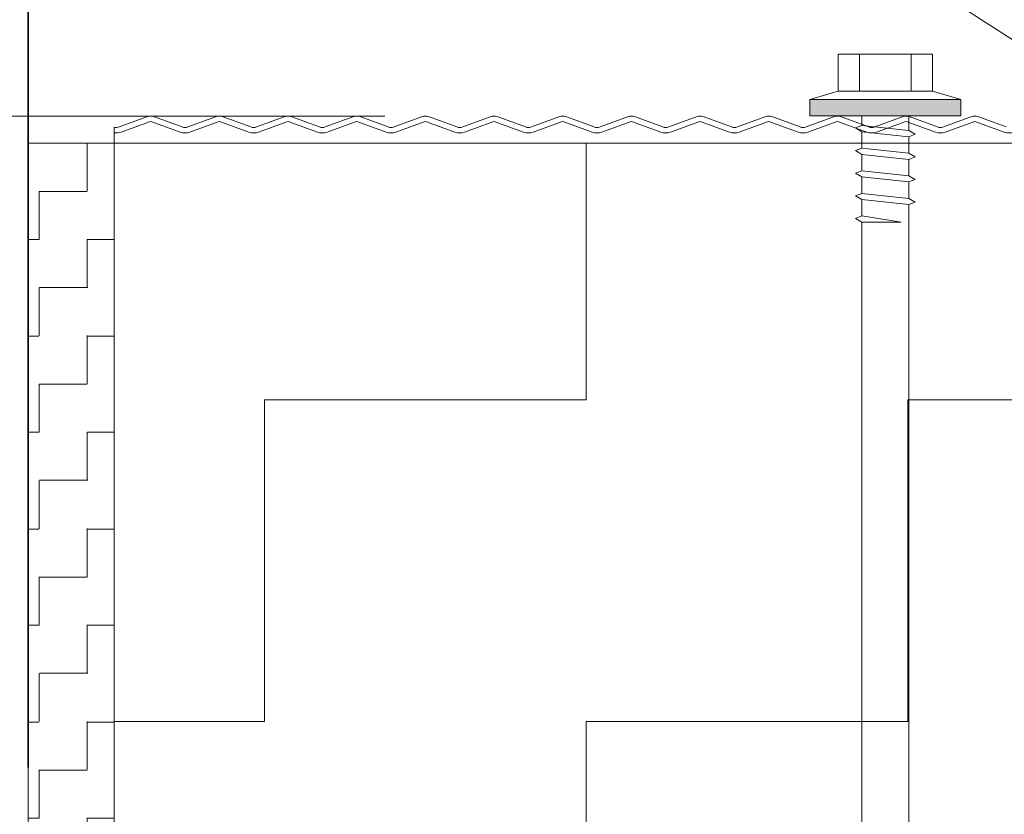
# Model space of a CAD drawing. Header units: metres. Extents: x 1316.5 to 1415.3, y -94.1 to -52.
# Tile 478 of 656: x 1400.7465 to 1400.8613, y -70.8858 to -70.7931. Entities that reach past the tile are written whole.
import ezdxf

# ---------------------------------------------------------------- set-up
doc = ezdxf.new("R2010")
doc.units = ezdxf.units.M
doc.header["$PDMODE"] = 65
for name, pattern in [('AUSGEZOGEN', [0]), ('PUNKT2_S9', [0.0015, 0, -0.0015]), ('STRICHPUNKT2_S5', [0.09999999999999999, 0.07, -0.01, 0.01, -0.01])]:
    doc.linetypes.add(name, pattern=pattern)
doc.layers.add('XR$4$_42143', color=7, linetype='Continuous')
doc.layers.add('XR$4$_42154', color=7, linetype='Continuous')
for name, color, linetype, lineweight in [('XR$4$Achsen', 4, 'AUSGEZOGEN', 13), ('XR$4$Maßlinie 1_50', 7, 'AUSGEZOGEN', 25), ('XR$4$Muster', 4, 'AUSGEZOGEN', 13), ('XR$4$STANDARD_1', 7, 'AUSGEZOGEN', 25), ('XR$4$Wand Mauerwerk nt', 7, 'AUSGEZOGEN', 25), ('XR$4$Wand Mauerwerk tr_1', 42, 'AUSGEZOGEN', 18)]:
    doc.layers.add(name, color=color, linetype=linetype, lineweight=lineweight)
doc.styles.add('ARIAL', font='arial.ttf')
doc.dimstyles.new('DIMSTYLE_37', dxfattribs={"dimtxt": 0.04, "dimasz": 0.03, "dimexe": 0, "dimexo": 1e-06, "dimgap": 0.02, "dimtad": 2, "dimdec": 3, "dimrnd": 0.005, "dimzin": 4, "dimdsep": 46, "dimtxsty": 'ARIAL', "dimblk1": 'ALL_ML_KREIS', "dimblk2": 'ALL_ML_KREIS', "dimsah": 1, "dimcen": 0, "dimse1": 1, "dimse2": 1, "dimclrd": 7, "dimclre": 7, "dimclrt": 7, "dimadec": 0, "dimazin": 0, "dimtfac": 1, "dimtdec": 0, "dimtix": 1, "dimtmove": 2, "dimatfit": 3, "dimfxl": 0, "dimtzin": 0, "dimlwd": 0, "dimlwe": 25, "dimarcsym": 0})
doc.dimstyles.new('DIMSTYLE_4', dxfattribs={"dimtxt": 0.04, "dimasz": 0.03, "dimexe": 0, "dimexo": 1e-06, "dimgap": 0.02, "dimtad": 2, "dimdec": 1, "dimlfac": 100, "dimrnd": 0.5, "dimzin": 4, "dimdsep": 46, "dimtxsty": 'ARIAL', "dimblk1": 'ALL_ML_KREIS', "dimblk2": 'ALL_ML_KREIS', "dimsah": 1, "dimcen": 0, "dimse1": 1, "dimse2": 1, "dimclrd": 7, "dimclre": 7, "dimclrt": 7, "dimadec": 0, "dimazin": 0, "dimtfac": 1, "dimtdec": 0, "dimtix": 1, "dimtmove": 2, "dimatfit": 3, "dimfxl": 0, "dimtzin": 0, "dimlwd": 0, "dimlwe": 25, "dimarcsym": 0})
doc.dimstyles.new('DIMSTYLE_5', dxfattribs={"dimtxt": 0.04, "dimasz": 0.03, "dimexe": 0, "dimexo": 1e-06, "dimgap": 0.02, "dimtad": 2, "dimdec": 1, "dimlfac": 100, "dimrnd": 0.5, "dimzin": 4, "dimdsep": 46, "dimtxsty": 'ARIAL', "dimblk1": 'ALL_ML_KREIS', "dimblk2": 'ALL_ML_KREIS', "dimsah": 1, "dimcen": 0, "dimse1": 1, "dimse2": 1, "dimclrd": 7, "dimclre": 7, "dimclrt": 7, "dimadec": 0, "dimazin": 0, "dimtfac": 1, "dimtdec": 0, "dimtix": 1, "dimtmove": 2, "dimatfit": 3, "dimfxl": 0, "dimtvp": 1.2, "dimtzin": 0, "dimlwd": 0, "dimlwe": 25, "dimarcsym": 0})

# ---------------------------------------------------------------- blocks, each defined once
blk = doc.blocks.new('COMPLEXOBJECT_71')
at = {"layer": 'XR$4$STANDARD_1', "linetype": 'AUSGEZOGEN', "lineweight": 35, "transparency": 33554687}
h = blk.add_hatch(color=7, dxfattribs=at)
h.set_gradient(color2=(0, 0, 0), one_color=1)
h.paths.add_polyline_path([(1400.838627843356, -70.80241521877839), (1400.838627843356, -70.80432811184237), (1400.856228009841, -70.80241521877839)], flags=0)
h = blk.add_hatch(color=7, dxfattribs=at)
h.set_gradient(color2=(0, 0, 0), one_color=1)
h.paths.add_polyline_path([(1400.838627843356, -70.80432811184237), (1400.856228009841, -70.80432811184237), (1400.856228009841, -70.80241521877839)], flags=0)
at = {"layer": 'XR$4$STANDARD_1', "color": 7, "linetype": 'AUSGEZOGEN', "lineweight": 13, "transparency": 33554687}
for p, q in [((1400.841927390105, -70.79715024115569), (1400.841927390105, -70.80145748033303)), ((1400.847430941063, -70.79715024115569), (1400.841927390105, -70.79715024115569)), ((1400.844404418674, -70.79715024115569), (1400.844404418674, -70.80145748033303)), ((1400.852927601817, -70.79715024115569), (1400.847430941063, -70.79715024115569)), ((1400.85045401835, -70.79715024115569), (1400.85045401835, -70.80145748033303)), ((1400.852927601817, -70.80145748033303), (1400.852927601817, -70.79715024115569)), ((1400.838629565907, -70.80241349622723), (1400.841927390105, -70.80145748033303)), ((1400.841927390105, -70.80145748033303), (1400.852927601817, -70.80145748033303)), ((1400.856229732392, -70.80241349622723), (1400.852927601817, -70.80145748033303)), ((1400.838629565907, -70.80432897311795), (1400.838629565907, -70.80241349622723)), ((1400.838629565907, -70.80241349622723), (1400.856229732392, -70.80241349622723)), ((1400.856229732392, -70.80241349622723), (1400.856229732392, -70.80432897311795)), ((1400.856229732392, -70.80432897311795), (1400.838629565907, -70.80432897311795)), ((1400.844679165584, -70.80432897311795), (1400.844679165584, -70.80546844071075)), ((1400.85017927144, -70.80606142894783), (1400.85017927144, -70.80432897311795)), ((1400.844679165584, -70.80546844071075), (1400.843963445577, -70.80575438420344)), ((1400.85017927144, -70.80606142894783), (1400.844679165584, -70.80546844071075)), ((1400.843963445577, -70.80575438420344), (1400.844679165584, -70.80619535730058)), ((1400.844679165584, -70.80619191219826), (1400.844679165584, -70.80810394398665)), ((1400.844679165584, -70.80619535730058), (1400.85017927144, -70.80677757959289)), ((1400.850894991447, -70.80649163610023), (1400.85017927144, -70.80606142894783)), ((1400.85017927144, -70.80677757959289), (1400.850894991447, -70.80649163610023)), ((1400.85017927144, -70.8086930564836), (1400.85017927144, -70.80677757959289)), ((1400.844679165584, -70.80810394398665), (1400.843963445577, -70.80838945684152)), ((1400.843963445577, -70.80838945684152), (1400.844679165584, -70.80883042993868)), ((1400.85017927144, -70.80869650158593), (1400.844679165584, -70.80810394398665)), ((1400.844679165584, -70.80882698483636), (1400.844679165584, -70.81074246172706)), ((1400.844679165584, -70.80883042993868), (1400.85017927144, -70.80941609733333)), ((1400.850894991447, -70.80912670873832), (1400.85017927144, -70.80869650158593)), ((1400.85017927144, -70.80941609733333), (1400.850894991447, -70.80912670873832)), ((1400.85017927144, -70.81132812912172), (1400.85017927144, -70.80941609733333)), ((1400.844679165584, -70.81074246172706), (1400.843963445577, -70.81102840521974)), ((1400.843963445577, -70.81102840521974), (1400.844679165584, -70.81146937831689)), ((1400.85017927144, -70.81133544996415), (1400.844679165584, -70.81074246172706)), ((1400.844679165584, -70.81146593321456), (1400.844679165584, -70.81337796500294)), ((1400.844679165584, -70.81146937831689), (1400.85017927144, -70.81205160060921)), ((1400.850894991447, -70.81176565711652), (1400.85017927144, -70.81133544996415)), ((1400.85017927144, -70.81205160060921), (1400.850894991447, -70.81176565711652)), ((1400.85017927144, -70.81396707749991), (1400.85017927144, -70.81205160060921)), ((1400.844679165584, -70.81337796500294), (1400.843963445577, -70.81366347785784)), ((1400.85017927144, -70.81397052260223), (1400.844679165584, -70.81337796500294)), ((1400.843963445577, -70.81366347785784), (1400.844679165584, -70.81410445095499)), ((1400.844679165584, -70.81410100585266), (1400.844679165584, -70.81601648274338)), ((1400.844679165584, -70.81410445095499), (1400.85017927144, -70.81469011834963)), ((1400.850894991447, -70.81440116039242), (1400.85017927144, -70.81397052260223)), ((1400.85017927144, -70.81469011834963), (1400.850894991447, -70.81440116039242)), ((1400.85017927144, -70.96668501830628), (1400.85017927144, -70.81469011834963)), ((1400.844679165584, -70.81601648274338), (1400.843963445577, -70.81629898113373)), ((1400.843963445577, -70.81629898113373), (1400.844679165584, -70.81673995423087)), ((1400.849255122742, -70.81673995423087), (1400.844679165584, -70.81601648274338)), ((1400.844679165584, -70.81673995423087), (1400.844679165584, -70.96668501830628)), ((1400.844679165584, -70.81673995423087), (1400.849255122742, -70.81673995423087)), ((1400.844679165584, -70.93999021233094), (1400.843963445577, -70.94027572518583)), ((1400.843963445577, -70.94027572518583), (1400.844679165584, -70.94071669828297)), ((1400.85017927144, -70.94058276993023), (1400.844679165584, -70.93999021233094)), ((1400.844679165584, -70.94071325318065), (1400.844679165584, -70.94262528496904)), ((1400.844679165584, -70.94071669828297), (1400.85017927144, -70.9413023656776)), ((1400.850894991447, -70.94101297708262), (1400.85017927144, -70.94058276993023)), ((1400.85017927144, -70.9413023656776), (1400.850894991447, -70.94101297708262)), ((1400.85017927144, -70.94321439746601), (1400.85017927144, -70.9413023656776)), ((1400.844679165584, -70.94262528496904), (1400.843963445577, -70.94291467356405)), ((1400.843963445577, -70.94291467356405), (1400.844679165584, -70.94335564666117)), ((1400.85017927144, -70.94322171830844), (1400.844679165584, -70.94262528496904)), ((1400.844679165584, -70.94334875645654), (1400.844679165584, -70.94526423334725)), ((1400.844679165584, -70.94335564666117), (1400.85017927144, -70.94393786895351)), ((1400.850894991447, -70.94365192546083), (1400.85017927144, -70.94322171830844)), ((1400.85017927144, -70.94393786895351), (1400.850894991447, -70.94365192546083)), ((1400.85017927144, -70.94585334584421), (1400.85017927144, -70.94393786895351)), ((1400.844679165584, -70.94526423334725), (1400.843963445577, -70.94554974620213)), ((1400.843963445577, -70.94554974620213), (1400.844679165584, -70.94599071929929)), ((1400.85017927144, -70.94585679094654), (1400.844679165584, -70.94526423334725)), ((1400.844679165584, -70.94598727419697), (1400.844679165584, -70.94790275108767)), ((1400.844679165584, -70.94599071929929), (1400.85017927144, -70.9465729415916)), ((1400.850894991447, -70.94628699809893), (1400.85017927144, -70.94585679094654)), ((1400.85017927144, -70.9465729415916), (1400.850894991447, -70.94628699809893)), ((1400.85017927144, -70.94848841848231), (1400.85017927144, -70.9465729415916)), ((1400.844679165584, -70.94790275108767), (1400.843963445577, -70.94818869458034)), ((1400.85017927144, -70.94849573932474), (1400.844679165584, -70.94790275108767)), ((1400.843963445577, -70.94818869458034), (1400.844679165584, -70.9486296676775)), ((1400.844679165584, -70.9486296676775), (1400.85017927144, -70.94921188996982)), ((1400.850894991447, -70.94892594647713), (1400.85017927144, -70.94849573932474)), ((1400.85017927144, -70.94921188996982), (1400.850894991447, -70.94892594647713)), ((1400.844679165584, -70.95053825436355), (1400.843963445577, -70.95082376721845)), ((1400.843963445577, -70.95082376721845), (1400.844679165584, -70.9512647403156)), ((1400.85017927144, -70.95113081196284), (1400.844679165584, -70.95053825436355)), ((1400.844679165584, -70.95125785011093), (1400.844679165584, -70.95317332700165)), ((1400.844679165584, -70.9512647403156), (1400.85017927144, -70.9518469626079)), ((1400.850894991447, -70.95156101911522), (1400.85017927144, -70.95113081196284)), ((1400.85017927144, -70.9518469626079), (1400.850894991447, -70.95156101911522)), ((1400.85017927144, -70.95376243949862), (1400.85017927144, -70.9518469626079)), ((1400.844679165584, -70.95317332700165), (1400.843963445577, -70.95345927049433)), ((1400.843963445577, -70.95345927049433), (1400.844679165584, -70.95390024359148)), ((1400.85017927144, -70.95376588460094), (1400.844679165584, -70.95317332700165)), ((1400.844679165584, -70.95389679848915), (1400.844679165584, -70.95581227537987)), ((1400.844679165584, -70.95390024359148), (1400.85017927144, -70.95448591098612)), ((1400.850894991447, -70.95419652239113), (1400.85017927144, -70.95376588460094)), ((1400.85017927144, -70.95448591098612), (1400.850894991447, -70.95419652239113)), ((1400.85017927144, -70.95639794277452), (1400.85017927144, -70.95448591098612)), ((1400.844679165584, -70.95581227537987), (1400.843963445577, -70.95609778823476)), ((1400.85017927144, -70.95640483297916), (1400.844679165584, -70.95581227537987)), ((1400.843963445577, -70.95609778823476), (1400.844679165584, -70.95653876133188)), ((1400.844679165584, -70.95653531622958), (1400.844679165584, -70.95844734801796)), ((1400.844679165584, -70.95653876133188), (1400.85017927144, -70.95712098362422)), ((1400.850894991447, -70.95683547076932), (1400.85017927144, -70.95640483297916)), ((1400.85017927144, -70.95712098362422), (1400.850894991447, -70.95683547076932)), ((1400.85017927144, -70.95903646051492), (1400.85017927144, -70.95712098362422)), ((1400.844679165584, -70.95844734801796), (1400.843963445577, -70.95873673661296)), ((1400.843963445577, -70.95873673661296), (1400.844679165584, -70.9591742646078)), ((1400.85017927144, -70.95904033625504), (1400.844679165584, -70.95844734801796)), ((1400.844679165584, -70.95917081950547), (1400.844679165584, -70.96108629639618)), ((1400.844679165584, -70.9591742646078), (1400.85017927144, -70.95975993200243)), ((1400.850894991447, -70.95947398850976), (1400.85017927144, -70.95904033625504)), ((1400.85017927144, -70.95975993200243), (1400.850894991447, -70.95947398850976)), ((1400.844679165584, -70.96108629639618), (1400.843963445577, -70.96137180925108)), ((1400.843963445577, -70.96137180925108), (1400.844679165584, -70.96180933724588)), ((1400.849255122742, -70.96180933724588), (1400.844679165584, -70.96108629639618)), ((1400.844679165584, -70.96180933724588), (1400.849255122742, -70.96180933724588)), ((1400.845924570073, -70.9633122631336), (1400.844679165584, -70.9618127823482)), ((1400.846824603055, -70.9649913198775), (1400.845924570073, -70.9633122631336)), ((1400.847328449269, -70.96676942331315), (1400.846824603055, -70.9649913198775)), ((1400.844679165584, -70.96668501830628), (1400.847430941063, -70.96860049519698)), ((1400.847430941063, -70.96860049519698), (1400.847328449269, -70.96676942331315)), ((1400.84794598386, -70.96746447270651), (1400.847801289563, -70.96763026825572)), ((1400.848112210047, -70.96730944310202), (1400.84794598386, -70.96746447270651)), ((1400.848295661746, -70.96716819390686), (1400.848112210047, -70.96730944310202)), ((1400.848492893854, -70.96704115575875), (1400.848295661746, -70.96716819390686)), ((1400.848447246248, -70.9680781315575), (1400.849371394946, -70.96743605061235)), ((1400.848708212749, -70.96693177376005), (1400.848492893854, -70.96704115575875)), ((1400.849174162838, -70.96676942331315), (1400.848708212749, -70.96693177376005)), ((1400.849671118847, -70.9666884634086), (1400.849174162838, -70.96676942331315)), ((1400.849371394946, -70.96743605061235), (1400.85017927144, -70.96668501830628)), ((1400.85017927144, -70.96668501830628), (1400.849671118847, -70.9666884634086)), ((1400.847430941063, -70.96860049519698), (1400.848447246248, -70.9680781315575)), ((1400.847469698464, -70.96832531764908), (1400.847430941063, -70.96860049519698)), ((1400.847550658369, -70.9680604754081), (1400.847469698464, -70.96832531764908)), ((1400.847678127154, -70.96781027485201), (1400.847550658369, -70.9680604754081)), ((1400.847801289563, -70.96763026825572), (1400.847678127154, -70.96781027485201))]:
    blk.add_line(p, q, dxfattribs=at)
blk = doc.blocks.new('ALL_ML_KREIS')
at = {"color": 0, "linetype": 'ByBlock', "lineweight": -2}
for p, q in [((0, -0.5), (0, 0.5)), ((-1, 0), (0.5, 0))]:
    blk.add_line(p, q, dxfattribs=at)
blk.add_circle((0, 0), 0.15, dxfattribs=at)
blk = doc.blocks.new('*D461')
at = {"layer": 'DEFPOINTS', "color": 7, "linetype": 'AUSGEZOGEN', "lineweight": 25, "transparency": 33554687}
for p in [(1400.769759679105, -70.80436920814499), (1400.480862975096, -70.95436920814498), (1400.853245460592, -70.95436920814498)]:
    blk.add_point(p, dxfattribs=at)
at = {"layer": 'XR$4$Maßlinie 1_50', "color": 7, "linetype": 'AUSGEZOGEN', "lineweight": -2, "transparency": 33554687}
blk.add_line((1400.480862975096, -70.95436920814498), (1400.480862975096, -70.80436920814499), dxfattribs=at)
at = {"layer": 'XR$4$Maßlinie 1_50', "color": 7, "linetype": 'AUSGEZOGEN', "lineweight": 25, "transparency": 33554687, "xscale": 0.03, "yscale": 0.03, "zscale": 0.03}
for p, rotation in [((1400.480862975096, -70.80436920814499), 90), ((1400.480862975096, -70.95436920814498), 270)]:
    blk.add_blockref('ALL_ML_KREIS', p, dxfattribs=dict(at, rotation=rotation))
at = {"layer": 'XR$4$Maßlinie 1_50', "color": 7, "linetype": 'AUSGEZOGEN', "lineweight": 25, "transparency": 33554687, "insert": (1400.450180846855, -70.88132828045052), "char_height": 0.04, "width": 0.16, "attachment_point": 5, "rotation": 90, "style": 'ARIAL'}
blk.add_mtext('\\A1;{\\A1;{15\\H0.026400;\\S^ ;}}', dxfattribs=at)
blk = doc.blocks.new('*D462')
at = {"layer": 'DEFPOINTS', "color": 7, "linetype": 'AUSGEZOGEN', "lineweight": 25, "transparency": 33554687}
for p in [(1400.597467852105, -70.45012413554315), (1400.597467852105, -70.82741591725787), (1401.821456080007, -70.86223860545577)]:
    blk.add_point(p, dxfattribs=at)
at = {"layer": 'XR$4$Maßlinie 1_50', "color": 7, "linetype": 'AUSGEZOGEN', "lineweight": -2, "transparency": 33554687}
blk.add_line((1400.597467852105, -70.45012413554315), (1401.821456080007, -70.45012413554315), dxfattribs=at)
at = {"layer": 'XR$4$Maßlinie 1_50', "color": 7, "linetype": 'AUSGEZOGEN', "lineweight": 25, "transparency": 33554687, "xscale": 0.03, "yscale": 0.03, "zscale": 0.03, "rotation": 180}
blk.add_blockref('ALL_ML_KREIS', (1400.597467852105, -70.45012413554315), dxfattribs=at)
at = {"layer": 'XR$4$Maßlinie 1_50', "color": 7, "linetype": 'AUSGEZOGEN', "lineweight": 25, "transparency": 33554687, "xscale": 0.03, "yscale": 0.03, "zscale": 0.03}
blk.add_blockref('ALL_ML_KREIS', (1401.821456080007, -70.45012413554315), dxfattribs=at)
at = {"layer": 'XR$4$Maßlinie 1_50', "color": 7, "linetype": 'AUSGEZOGEN', "lineweight": 25, "transparency": 33554687, "insert": (1401.216430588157, -70.42012413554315), "char_height": 0.04, "width": 0.2, "attachment_point": 5, "style": 'ARIAL'}
blk.add_mtext('\\A1;{\\A1;{1.22\\H0.026400;\\S5^ ;}}', dxfattribs=at)
blk = doc.blocks.new('*D470')
at = {"layer": 'DEFPOINTS', "color": 7, "linetype": 'AUSGEZOGEN', "lineweight": 25, "transparency": 33554687}
for p in [(1400.597467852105, -70.68769531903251), (1400.747467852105, -70.8075176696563), (1400.597467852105, -71.15848585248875)]:
    blk.add_point(p, dxfattribs=at)
at = {"layer": 'XR$4$Maßlinie 1_50', "color": 7, "linetype": 'AUSGEZOGEN', "lineweight": -2, "transparency": 33554687}
blk.add_line((1400.597467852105, -70.68769531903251), (1400.747467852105, -70.68769531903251), dxfattribs=at)
at = {"layer": 'XR$4$Maßlinie 1_50', "color": 7, "linetype": 'AUSGEZOGEN', "lineweight": 25, "transparency": 33554687, "xscale": 0.03, "yscale": 0.03, "zscale": 0.03, "rotation": 180}
blk.add_blockref('ALL_ML_KREIS', (1400.597467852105, -70.68769531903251), dxfattribs=at)
at = {"layer": 'XR$4$Maßlinie 1_50', "color": 7, "linetype": 'AUSGEZOGEN', "lineweight": 25, "transparency": 33554687, "xscale": 0.03, "yscale": 0.03, "zscale": 0.03}
blk.add_blockref('ALL_ML_KREIS', (1400.747467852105, -70.68769531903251), dxfattribs=at)
at = {"layer": 'XR$4$Maßlinie 1_50', "color": 7, "linetype": 'AUSGEZOGEN', "lineweight": 25, "transparency": 33554687, "insert": (1400.670508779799, -70.65701319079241), "char_height": 0.04, "width": 0.16, "attachment_point": 5, "style": 'ARIAL'}
blk.add_mtext('\\A1;{\\A1;{15\\H0.026400;\\S^ ;}}', dxfattribs=at)
blk = doc.blocks.new('*D471')
at = {"layer": 'DEFPOINTS', "color": 7, "linetype": 'AUSGEZOGEN', "lineweight": 25, "transparency": 33554687}
for p in [(1400.747467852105, -70.68769531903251), (1400.747467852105, -70.8075176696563), (1400.757468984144, -70.8075176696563)]:
    blk.add_point(p, dxfattribs=at)
at = {"layer": 'XR$4$Maßlinie 1_50', "color": 7, "linetype": 'AUSGEZOGEN', "lineweight": -2, "transparency": 33554687}
blk.add_line((1400.747467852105, -70.68769531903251), (1400.757468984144, -70.68769531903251), dxfattribs=at)
at = {"layer": 'XR$4$Maßlinie 1_50', "color": 7, "linetype": 'AUSGEZOGEN', "lineweight": 25, "transparency": 33554687, "xscale": 0.03, "yscale": 0.03, "zscale": 0.03}
blk.add_blockref('ALL_ML_KREIS', (1400.757468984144, -70.68769531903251), dxfattribs=at)
at = {"layer": 'XR$4$Maßlinie 1_50', "color": 7, "linetype": 'AUSGEZOGEN', "lineweight": 25, "transparency": 33554687, "xscale": 0.03, "yscale": 0.03, "zscale": 0.03, "rotation": 180}
blk.add_blockref('ALL_ML_KREIS', (1400.747467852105, -70.68769531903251), dxfattribs=at)
at = {"layer": 'XR$4$Maßlinie 1_50', "color": 7, "linetype": 'AUSGEZOGEN', "lineweight": 25, "transparency": 33554687, "insert": (1400.75605914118, -70.64269531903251), "char_height": 0.04, "width": 0.12, "attachment_point": 5, "style": 'ARIAL'}
blk.add_mtext('\\A1;{\\A1;{1\\H0.026400;\\S^ ;}}', dxfattribs=at)
blk = doc.blocks.new('*D472')
at = {"layer": 'DEFPOINTS', "color": 7, "linetype": 'AUSGEZOGEN', "lineweight": 25, "transparency": 33554687}
for p in [(1400.757468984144, -70.68769531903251), (1400.757468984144, -70.8075176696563), (1401.696456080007, -70.95436920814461)]:
    blk.add_point(p, dxfattribs=at)
at = {"layer": 'XR$4$Maßlinie 1_50', "color": 7, "linetype": 'AUSGEZOGEN', "lineweight": -2, "transparency": 33554687}
blk.add_line((1400.757468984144, -70.68769531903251), (1401.696456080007, -70.68769531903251), dxfattribs=at)
at = {"layer": 'XR$4$Maßlinie 1_50', "color": 7, "linetype": 'AUSGEZOGEN', "lineweight": 25, "transparency": 33554687, "xscale": 0.03, "yscale": 0.03, "zscale": 0.03, "rotation": 180}
blk.add_blockref('ALL_ML_KREIS', (1400.757468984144, -70.68769531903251), dxfattribs=at)
at = {"layer": 'XR$4$Maßlinie 1_50', "color": 7, "linetype": 'AUSGEZOGEN', "lineweight": 25, "transparency": 33554687, "xscale": 0.03, "yscale": 0.03, "zscale": 0.03}
blk.add_blockref('ALL_ML_KREIS', (1401.696456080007, -70.68769531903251), dxfattribs=at)
at = {"layer": 'XR$4$Maßlinie 1_50', "color": 7, "linetype": 'AUSGEZOGEN', "lineweight": 25, "transparency": 33554687, "insert": (1401.225235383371, -70.65701319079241), "char_height": 0.04, "width": 0.16, "attachment_point": 5, "style": 'ARIAL'}
blk.add_mtext('\\A1;{\\A1;{94\\H0.026400;\\S^ ;}}', dxfattribs=at)
blk = doc.blocks.new('*D483')
at = {"layer": 'DEFPOINTS', "color": 7, "linetype": 'AUSGEZOGEN', "lineweight": 25, "transparency": 33554687}
for p in [(1400.742025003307, -70.80440478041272), (1400.694194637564, -70.95436920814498), (1400.747467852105, -70.95436920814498)]:
    blk.add_point(p, dxfattribs=at)
at = {"layer": 'XR$4$Maßlinie 1_50', "color": 7, "linetype": 'AUSGEZOGEN', "lineweight": -2, "transparency": 33554687}
blk.add_line((1400.694194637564, -70.95436920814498), (1400.694194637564, -70.80440478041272), dxfattribs=at)
at = {"layer": 'XR$4$Maßlinie 1_50', "color": 7, "linetype": 'AUSGEZOGEN', "lineweight": 25, "transparency": 33554687, "xscale": 0.03, "yscale": 0.03, "zscale": 0.03}
for p, rotation in [((1400.694194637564, -70.80440478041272), 90), ((1400.694194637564, -70.95436920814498), 270)]:
    blk.add_blockref('ALL_ML_KREIS', p, dxfattribs=dict(at, rotation=rotation))
at = {"layer": 'XR$4$Maßlinie 1_50', "color": 7, "linetype": 'AUSGEZOGEN', "lineweight": 25, "transparency": 33554687, "insert": (1400.663512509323, -70.88134606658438), "char_height": 0.04, "width": 0.16, "attachment_point": 5, "rotation": 90, "style": 'ARIAL'}
blk.add_mtext('\\A1;{\\A1;{15\\H0.026400;\\S^ ;}}', dxfattribs=at)

msp = doc.modelspace()

# ---------------------------------------------------------------- hatches: boundary and pattern name
at = {"layer": 'XR$4$Muster', "linetype": 'AUSGEZOGEN', "lineweight": 13, "transparency": 33554687}
h = msp.add_hatch(dxfattribs=at)
h.set_pattern_fill('MUSTER', color=4, scale=0.005625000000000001, angle=90.00000000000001, style=0, pattern_type=2)
h.set_pattern_definition([(90.00000000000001, (-0.01125, 0.01125), (-0.005625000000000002, 0.005625), [0.005625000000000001, -0.005625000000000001]), (180, (-0.01125, 0.01125), (-0.005625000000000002, -0.005625), [0.005625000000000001, -0.005625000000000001])])
h.paths.add_polyline_path([(1400.747467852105, -70.94892635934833), (1400.757468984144, -70.94892635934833), (1400.757468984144, -70.8075176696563), (1400.747467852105, -70.8075176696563)], flags=0)
h = msp.add_hatch(dxfattribs=at)
h.set_pattern_fill('MUSTER', color=4, scale=0.0375, angle=90.00000000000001, style=0, pattern_type=2)
h.set_pattern_definition([(90.00000000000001, (-0.07500000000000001, 0.07499999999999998), (-0.03750000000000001, 0.03749999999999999), [0.0375, -0.0375]), (180, (-0.07500000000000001, 0.07499999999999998), (-0.03750000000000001, -0.03749999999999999), [0.0375, -0.0375])])
h.paths.add_polyline_path([(1401.76894793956, -70.8075176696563), (1400.757468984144, -70.8075176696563), (1400.757468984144, -70.94892635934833), (1401.76894793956, -70.94892635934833)], flags=0)

# ---------------------------------------------------------------- linework, layer by layer
at = {"layer": 'XR$4$_42143', "color": 30, "linetype": 'AUSGEZOGEN', "lineweight": 13, "transparency": 33554687}
for p, q in [((1400.761409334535, -70.80442939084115), (1400.758088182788, -70.8056368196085)), ((1400.758303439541, -70.80622890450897), (1400.761624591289, -70.80502147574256)), ((1400.761877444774, -70.8050214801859), (1400.765198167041, -70.8062288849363)), ((1400.765413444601, -70.80563680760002), (1400.762092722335, -70.80442940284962)), ((1400.769417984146, -70.80442939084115), (1400.766096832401, -70.80563681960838)), ((1400.766312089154, -70.80622890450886), (1400.7696332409, -70.80502147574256)), ((1400.769886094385, -70.8050214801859), (1400.773206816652, -70.8062288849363)), ((1400.773422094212, -70.80563680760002), (1400.770101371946, -70.80442940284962)), ((1400.777426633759, -70.80442939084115), (1400.774105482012, -70.8056368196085)), ((1400.774320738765, -70.80622890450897), (1400.777641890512, -70.80502147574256)), ((1400.777894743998, -70.8050214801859), (1400.781215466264, -70.8062288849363)), ((1400.781430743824, -70.80563680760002), (1400.778110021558, -70.80442940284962)), ((1400.785435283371, -70.80442939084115), (1400.782114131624, -70.8056368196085)), ((1400.782329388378, -70.80622890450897), (1400.785650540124, -70.80502147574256)), ((1400.78590339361, -70.8050214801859), (1400.789224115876, -70.8062288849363)), ((1400.789439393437, -70.80563680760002), (1400.786118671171, -70.80442940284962)), ((1400.793443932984, -70.80442939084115), (1400.790122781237, -70.8056368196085)), ((1400.793443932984, -70.80442939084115), (1400.790122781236, -70.8056368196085)), ((1400.79033803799, -70.80622890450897), (1400.793659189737, -70.80502147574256)), ((1400.79033803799, -70.80622890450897), (1400.793659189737, -70.80502147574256)), ((1400.793912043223, -70.8050214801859), (1400.797232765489, -70.8062288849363)), ((1400.79744804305, -70.80563680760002), (1400.794127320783, -70.80442940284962)), ((1400.801452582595, -70.80442939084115), (1400.798131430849, -70.8056368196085)), ((1400.798346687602, -70.80622890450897), (1400.801667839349, -70.80502147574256)), ((1400.801920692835, -70.8050214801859), (1400.805241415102, -70.8062288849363)), ((1400.805456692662, -70.80563680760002), (1400.802135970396, -70.80442940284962)), ((1400.809461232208, -70.80442939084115), (1400.806140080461, -70.8056368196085)), ((1400.806355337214, -70.80622890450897), (1400.809676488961, -70.80502147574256)), ((1400.809929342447, -70.8050214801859), (1400.813250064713, -70.8062288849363)), ((1400.813465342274, -70.80563680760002), (1400.810144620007, -70.80442940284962)), ((1400.81746988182, -70.80442939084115), (1400.814148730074, -70.8056368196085)), ((1400.814363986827, -70.80622890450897), (1400.817685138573, -70.80502147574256)), ((1400.817937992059, -70.8050214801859), (1400.821258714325, -70.8062288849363)), ((1400.821473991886, -70.80563680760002), (1400.81815326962, -70.80442940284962)), ((1400.825478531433, -70.80442939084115), (1400.822157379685, -70.8056368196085)), ((1400.822372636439, -70.80622890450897), (1400.825693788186, -70.80502147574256)), ((1400.825946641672, -70.8050214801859), (1400.829267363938, -70.8062288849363)), ((1400.829482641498, -70.80563680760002), (1400.826161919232, -70.80442940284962)), ((1400.833487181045, -70.80442939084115), (1400.830166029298, -70.8056368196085)), ((1400.830381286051, -70.80622890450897), (1400.833702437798, -70.80502147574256)), ((1400.833955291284, -70.8050214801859), (1400.83727601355, -70.8062288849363)), ((1400.837491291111, -70.80563680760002), (1400.834170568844, -70.80442940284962)), ((1400.841495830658, -70.80442939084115), (1400.83817467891, -70.8056368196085)), ((1400.838389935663, -70.80622890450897), (1400.84171108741, -70.80502147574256)), ((1400.841963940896, -70.8050214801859), (1400.845284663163, -70.8062288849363)), ((1400.845499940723, -70.80563680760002), (1400.842179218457, -70.80442940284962)), ((1400.849504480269, -70.80442939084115), (1400.846183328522, -70.8056368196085)), ((1400.846398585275, -70.80622890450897), (1400.849719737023, -70.80502147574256)), ((1400.849972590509, -70.8050214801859), (1400.853293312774, -70.8062288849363)), ((1400.853508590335, -70.80563680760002), (1400.850187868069, -70.80442940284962)), ((1400.857513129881, -70.80442939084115), (1400.854191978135, -70.8056368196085)), ((1400.854407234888, -70.80622890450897), (1400.857728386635, -70.80502147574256)), ((1400.85798124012, -70.8050214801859), (1400.861301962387, -70.8062288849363)), ((1400.861517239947, -70.80563680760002), (1400.858196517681, -70.80442940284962))]:
    msp.add_line(p, q, dxfattribs=at)
for centre, radius, start, end in [((1400.761751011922, -70.80536920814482), 0.001, 70.01888399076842, 109.9791024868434), ((1400.769759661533, -70.80536920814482), 0.001, 70.01888399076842, 109.9791024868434), ((1400.777768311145, -70.80536920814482), 0.001, 70.01888399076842, 109.9791024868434), ((1400.785776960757, -70.80536920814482), 0.001, 70.01888399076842, 109.9791024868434), ((1400.79378561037, -70.80536920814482), 0.001, 70.01888399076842, 109.9791024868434), ((1400.79378561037, -70.80536920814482), 0.001, 70.01888399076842, 109.9791024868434), ((1400.801794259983, -70.80536920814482), 0.001, 70.01888399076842, 109.9791024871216), ((1400.809802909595, -70.80536920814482), 0.001, 70.01888399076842, 109.9791024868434), ((1400.817811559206, -70.80536920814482), 0.001, 70.01888399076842, 109.9791024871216), ((1400.825820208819, -70.80536920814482), 0.001, 70.01888399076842, 109.9791024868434), ((1400.833828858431, -70.80536920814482), 0.001, 70.01888399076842, 109.9791024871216), ((1400.841837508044, -70.80536920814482), 0.001, 70.01888397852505, 109.9791024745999), ((1400.849846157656, -70.80536920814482), 0.001, 70.01888397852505, 109.9791024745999), ((1400.857854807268, -70.80536920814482), 0.001, 70.01888399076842, 109.9791024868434), ((1400.761751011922, -70.80536920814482), 0.0003699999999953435, 70.01888398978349, 109.9791025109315), ((1400.769759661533, -70.80536920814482), 0.0003699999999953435, 70.01888398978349, 109.9791025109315), ((1400.777768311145, -70.80536920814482), 0.0003699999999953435, 70.01888398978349, 109.9791025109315), ((1400.785776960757, -70.80536920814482), 0.0003699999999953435, 70.01888398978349, 109.9791025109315), ((1400.79378561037, -70.80536920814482), 0.0003699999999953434, 70.01888398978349, 109.9791025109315), ((1400.79378561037, -70.80536920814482), 0.0003699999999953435, 70.01888398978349, 109.9791025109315), ((1400.801794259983, -70.80536920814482), 0.0003700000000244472, 70.01888399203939, 109.9791025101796), ((1400.809802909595, -70.80536920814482), 0.0003699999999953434, 70.01888398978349, 109.9791025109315), ((1400.817811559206, -70.80536920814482), 0.0003700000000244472, 70.01888399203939, 109.9791025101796), ((1400.825820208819, -70.80536920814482), 0.0003699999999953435, 70.01888398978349, 109.9791024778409), ((1400.833828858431, -70.80536920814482), 0.0003700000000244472, 70.01888395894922, 109.979102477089), ((1400.841837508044, -70.80536920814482), 0.0003699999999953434, 70.01888395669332, 109.9791024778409), ((1400.849846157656, -70.80536920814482), 0.0003699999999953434, 70.01888395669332, 109.9791024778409), ((1400.857854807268, -70.80536920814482), 0.0003699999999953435, 70.01888398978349, 109.9791025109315), ((1400.757746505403, -70.8046970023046), 0.001, 253.8876787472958, 289.9791024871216), ((1400.757746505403, -70.8046970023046), 0.001630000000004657, 260.1971542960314, 289.9791024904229), ((1400.765755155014, -70.8046970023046), 0.001630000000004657, 250.0188839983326, 289.9791024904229), ((1400.765755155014, -70.8046970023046), 0.001, 250.0188839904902, 289.9791024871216), ((1400.773763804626, -70.8046970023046), 0.001630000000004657, 250.0188839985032, 289.9791024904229), ((1400.773763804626, -70.8046970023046), 0.001, 250.0188839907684, 289.9791024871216), ((1400.781772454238, -70.8046970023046), 0.001630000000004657, 250.0188839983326, 289.9791024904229), ((1400.781772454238, -70.8046970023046), 0.001, 250.0188839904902, 289.9791024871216), ((1400.789781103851, -70.8046970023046), 0.001630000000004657, 250.0188839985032, 289.9791024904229), ((1400.789781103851, -70.8046970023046), 0.001630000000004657, 250.0188839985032, 289.9791024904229), ((1400.789781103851, -70.8046970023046), 0.001, 250.0188839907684, 289.9791024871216), ((1400.789781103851, -70.8046970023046), 0.001, 250.0188839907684, 289.9791024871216), ((1400.797789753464, -70.8046970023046), 0.001630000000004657, 250.0188839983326, 289.9791024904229), ((1400.797789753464, -70.8046970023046), 0.001, 250.0188839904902, 289.9791024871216), ((1400.805798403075, -70.8046970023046), 0.001630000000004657, 250.0188839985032, 289.9791024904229), ((1400.805798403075, -70.8046970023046), 0.001, 250.0188839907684, 289.9791024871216), ((1400.813807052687, -70.8046970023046), 0.001630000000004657, 250.0188839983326, 289.9791024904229), ((1400.813807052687, -70.8046970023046), 0.001, 250.0188839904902, 289.9791024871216), ((1400.8218157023, -70.8046970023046), 0.001629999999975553, 250.0188839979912, 289.9791024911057), ((1400.8218157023, -70.8046970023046), 0.001, 250.0188839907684, 289.9791024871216), ((1400.829824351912, -70.8046970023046), 0.001630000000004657, 250.0188839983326, 289.9791024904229), ((1400.829824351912, -70.8046970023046), 0.001, 250.0188839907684, 289.9791024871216), ((1400.837833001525, -70.8046970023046), 0.001629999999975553, 250.0188839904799, 289.9791024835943), ((1400.837833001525, -70.8046970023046), 0.001, 250.0188839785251, 289.9791024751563), ((1400.845841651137, -70.8046970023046), 0.001630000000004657, 250.018883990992, 289.9791024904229), ((1400.845841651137, -70.8046970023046), 0.001, 250.0188839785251, 289.9791024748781), ((1400.853850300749, -70.8046970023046), 0.001630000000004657, 250.0188839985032, 289.9791024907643), ((1400.853850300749, -70.8046970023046), 0.001, 250.0188839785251, 289.9791024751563), ((1400.861858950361, -70.8046970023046), 0.001630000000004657, 250.0188839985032, 289.9791024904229)]:
    msp.add_arc(centre, radius, start, end, dxfattribs=at)
at = {"layer": 'XR$4$_42154', "color": 51, "linetype": 'AUSGEZOGEN', "lineweight": 13, "transparency": 33554687}
for p, q in [((1400.761624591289, -70.80502147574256), (1400.758303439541, -70.80622890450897)), ((1400.765198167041, -70.8062288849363), (1400.761877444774, -70.8050214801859)), ((1400.7696332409, -70.80502147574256), (1400.766312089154, -70.80622890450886)), ((1400.773206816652, -70.8062288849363), (1400.769886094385, -70.8050214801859)), ((1400.777641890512, -70.80502147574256), (1400.774320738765, -70.80622890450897)), ((1400.781215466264, -70.8062288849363), (1400.777894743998, -70.8050214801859)), ((1400.785650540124, -70.80502147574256), (1400.782329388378, -70.80622890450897)), ((1400.789224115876, -70.8062288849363), (1400.78590339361, -70.8050214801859)), ((1400.793659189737, -70.80502147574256), (1400.79033803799, -70.80622890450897)), ((1400.793659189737, -70.80502147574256), (1400.79033803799, -70.80622890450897)), ((1400.797232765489, -70.8062288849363), (1400.793912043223, -70.8050214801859)), ((1400.801667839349, -70.80502147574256), (1400.798346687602, -70.80622890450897)), ((1400.805241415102, -70.8062288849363), (1400.801920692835, -70.8050214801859)), ((1400.809676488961, -70.80502147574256), (1400.806355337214, -70.80622890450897)), ((1400.813250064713, -70.8062288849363), (1400.809929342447, -70.8050214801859)), ((1400.817685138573, -70.80502147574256), (1400.814363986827, -70.80622890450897)), ((1400.821258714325, -70.8062288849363), (1400.817937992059, -70.8050214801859)), ((1400.825693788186, -70.80502147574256), (1400.822372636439, -70.80622890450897)), ((1400.829267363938, -70.8062288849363), (1400.825946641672, -70.8050214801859)), ((1400.833702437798, -70.80502147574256), (1400.830381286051, -70.80622890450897)), ((1400.83727601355, -70.8062288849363), (1400.833955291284, -70.8050214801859)), ((1400.84171108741, -70.80502147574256), (1400.838389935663, -70.80622890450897)), ((1400.845284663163, -70.8062288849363), (1400.841963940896, -70.8050214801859)), ((1400.849719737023, -70.80502147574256), (1400.846398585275, -70.80622890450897)), ((1400.853293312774, -70.8062288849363), (1400.849972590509, -70.8050214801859)), ((1400.857728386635, -70.80502147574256), (1400.854407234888, -70.80622890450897)), ((1400.861301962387, -70.8062288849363), (1400.85798124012, -70.8050214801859)), ((1400.757468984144, -70.8075176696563), (1400.757468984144, -70.80565772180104)), ((1400.757468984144, -70.95136920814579), (1400.757468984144, -70.8075176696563))]:
    msp.add_line(p, q, dxfattribs=at)
for centre, radius, start, end in [((1400.761751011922, -70.80536920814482), 0.0003699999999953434, 70.01888398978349, 109.9791025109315), ((1400.769759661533, -70.80536920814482), 0.0003699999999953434, 70.01888398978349, 109.9791025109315), ((1400.777768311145, -70.80536920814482), 0.0003699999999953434, 70.01888398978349, 109.9791025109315), ((1400.785776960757, -70.80536920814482), 0.0003699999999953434, 70.01888398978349, 109.9791025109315), ((1400.79378561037, -70.80536920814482), 0.0003699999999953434, 70.01888398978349, 109.9791025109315), ((1400.79378561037, -70.80536920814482), 0.0003699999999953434, 70.01888398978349, 109.9791025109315), ((1400.801794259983, -70.80536920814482), 0.0003700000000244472, 70.01888399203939, 109.9791025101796), ((1400.809802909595, -70.80536920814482), 0.0003699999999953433, 70.01888398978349, 109.9791025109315), ((1400.817811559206, -70.80536920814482), 0.0003700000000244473, 70.01888399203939, 109.9791025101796), ((1400.825820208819, -70.80536920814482), 0.0003699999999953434, 70.01888398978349, 109.9791024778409), ((1400.833828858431, -70.80536920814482), 0.0003700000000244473, 70.01888395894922, 109.979102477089), ((1400.841837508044, -70.80536920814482), 0.0003699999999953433, 70.01888395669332, 109.9791024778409), ((1400.849846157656, -70.80536920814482), 0.0003699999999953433, 70.01888395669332, 109.9791024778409), ((1400.857854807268, -70.80536920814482), 0.0003699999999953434, 70.01888398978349, 109.9791025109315), ((1400.757746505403, -70.8046970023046), 0.001630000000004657, 260.1971542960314, 289.9791024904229), ((1400.765755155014, -70.8046970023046), 0.001630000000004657, 250.0188839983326, 289.9791024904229), ((1400.773763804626, -70.8046970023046), 0.001630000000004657, 250.0188839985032, 289.9791024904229), ((1400.781772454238, -70.8046970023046), 0.001630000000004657, 250.0188839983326, 289.9791024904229), ((1400.789781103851, -70.8046970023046), 0.001630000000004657, 250.0188839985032, 289.9791024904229), ((1400.789781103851, -70.8046970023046), 0.001630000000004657, 250.0188839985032, 289.9791024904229), ((1400.797789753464, -70.8046970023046), 0.001630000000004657, 250.0188839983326, 289.9791024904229), ((1400.805798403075, -70.8046970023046), 0.001630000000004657, 250.0188839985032, 289.9791024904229), ((1400.813807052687, -70.8046970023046), 0.001630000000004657, 250.0188839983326, 289.9791024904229), ((1400.8218157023, -70.8046970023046), 0.001629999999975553, 250.0188839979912, 289.9791024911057), ((1400.829824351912, -70.8046970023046), 0.001630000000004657, 250.0188839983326, 289.9791024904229), ((1400.837833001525, -70.8046970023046), 0.001629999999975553, 250.0188839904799, 289.9791024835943), ((1400.845841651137, -70.8046970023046), 0.001630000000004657, 250.018883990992, 289.9791024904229), ((1400.853850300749, -70.8046970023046), 0.001629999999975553, 250.0188839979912, 289.9791024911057), ((1400.861858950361, -70.8046970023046), 0.001630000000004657, 250.0188839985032, 289.9791024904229)]:
    msp.add_arc(centre, radius, start, end, dxfattribs=at)
at = {"layer": 'XR$4$Achsen', "color": 4, "linetype": 'STRICHPUNKT2_S5', "lineweight": 35, "transparency": 33554687}
msp.add_line((1400.747467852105, -72.08036920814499), (1400.747467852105, -70.36153014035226), dxfattribs=at)
at = {"layer": 'XR$4$Wand Mauerwerk nt', "color": 7, "linetype": 'AUSGEZOGEN', "lineweight": 13, "transparency": 33554687}
for p in [(1400.747467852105, -70.94892635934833), (1401.821456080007, -70.8075176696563)]:
    msp.add_line(p, (1400.747467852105, -70.8075176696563), dxfattribs=at)
at = {"layer": 'XR$4$Wand Mauerwerk tr_1', "color": 4, "linetype": 'AUSGEZOGEN', "lineweight": 13, "transparency": 33554687}
msp.add_line((1400.878984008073, -70.80622890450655), (1400.776353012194, -70.74011352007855), dxfattribs=at)
at = {"layer": 'XR$4$Wand Mauerwerk tr_1', "color": 52, "linetype": 'PUNKT2_S9', "lineweight": 13, "transparency": 33554687}
msp.add_line((1400.289040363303, -70.80436920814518), (1402.123160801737, -70.80436920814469), dxfattribs=at)

# ---------------------------------------------------------------- block references
at = {"layer": 'XR$4$STANDARD_1', "color": 7, "linetype": 'AUSGEZOGEN', "lineweight": 13, "transparency": 33554687}
msp.add_blockref('COMPLEXOBJECT_71', (0, 0), dxfattribs=at)

# ---------------------------------------------------------------- dimensions: what is measured, and where the dimension line sits
at = {"layer": 'XR$4$Maßlinie 1_50', "color": 7, "linetype": 'AUSGEZOGEN', "lineweight": 25, "transparency": 33554687}
for base, p1, p2, dimstyle, picture, middle in [((1401.821456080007, -70.45012413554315), (1400.597467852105, -70.82741491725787), (1401.821456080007, -70.86223760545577), 'DIMSTYLE_37', '*D462', (1401.216430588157, -70.42012413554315)), ((1400.757468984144, -70.68769531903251), (1400.747467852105, -70.8075166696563), (1400.757468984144, -70.8075166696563), 'DIMSTYLE_5', '*D471', (1400.75605914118, -70.64269531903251)), ((1400.747467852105, -70.68769531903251), (1400.597467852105, -71.15848485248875), (1400.747467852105, -70.8075166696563), 'DIMSTYLE_4', '*D470', (1400.670508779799, -70.65701319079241)), ((1401.696456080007, -70.68769531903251), (1400.757468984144, -70.8075166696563), (1401.696456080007, -70.9543682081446), 'DIMSTYLE_4', '*D472', (1401.225235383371, -70.65701319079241))]:
    dim = msp.add_linear_dim(base=base, p1=p1, p2=p2, dimstyle=dimstyle, override={"dimpost": '<>', "dimclrd": 7, "dimclre": 7, "dimclrt": 7, "dimlwd": 0, "dimlwe": 25}, dxfattribs=at)
    dim.commit()
    dim.dimension.update_dxf_attribs({"geometry": picture, "text_midpoint": middle, "dimtype": 160})
for base, p1, p2, picture, middle in [((1400.480862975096, -70.80436920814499), (1400.853244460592, -70.95436920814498), (1400.769758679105, -70.80436920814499), '*D461', (1400.450180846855, -70.88132828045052)), ((1400.694194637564, -70.80440478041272), (1400.747466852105, -70.95436920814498), (1400.742024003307, -70.80440478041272), '*D483', (1400.663512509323, -70.88134606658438))]:
    dim = msp.add_linear_dim(base=base, p1=p1, p2=p2, angle=90, dimstyle='DIMSTYLE_4', override={"dimpost": '<>', "dimclrd": 7, "dimclre": 7, "dimclrt": 7, "dimlwd": 0, "dimlwe": 25}, dxfattribs=at)
    dim.commit()
    dim.dimension.update_dxf_attribs({"geometry": picture, "text_midpoint": middle, "dimtype": 160})

doc.saveas('drawing.dxf')
